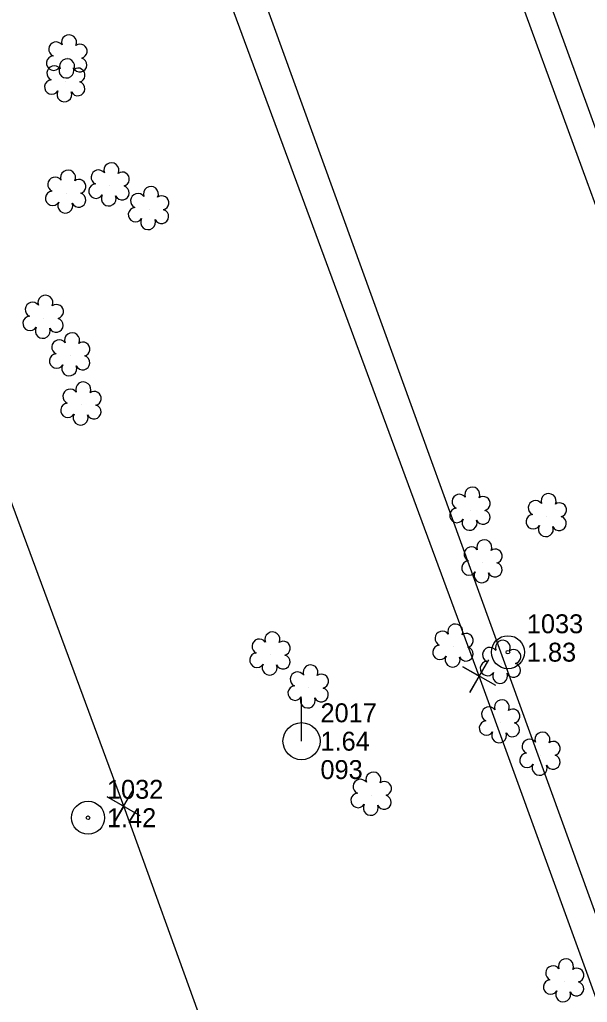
# Model space of a CAD drawing. Extents: x 3040896 to 3051146, y 687568 to 732976.
# Drawn here: x 3042045.4 to 3042120.4, y 729348.9 to 729478.7 of the extents above; entities that cross this region are included whole.
import ezdxf

# ---------------------------------------------------------------- set-up
doc = ezdxf.new("R2010")
doc.units = 0
for name, color, linetype in [('Exist Other Culture Anchor (Guy Wire) CELL', 7, 'Continuous'), ('Exist Other Culture Anchor (Guy Wire) Cogo Elevation', 7, 'Continuous'), ('Exist Other Culture Anchor (Guy Wire) Cogo Number', 7, 'Continuous'), ('Exist Property Corner CELL', 7, 'Continuous'), ('Exist Right of Way Easement Line', 7, 'Continuous'), ('Exist Right of Way Line', 7, 'Continuous'), ('Exist Roads EOP', 7, 'Continuous'), ('Exist Utilities Power Pole CELL', 7, 'Continuous'), ('Exist Utilities Power Pole Cogo Comment', 7, 'Continuous'), ('Exist Utilities Power Pole Cogo Elevation', 7, 'Continuous'), ('Exist Utilities Power Pole Cogo Number', 7, 'Continuous'), ('Exist Utilities Telephone UG FO', 7, 'Continuous'), ('Exist Vegetation Shrub CELL', 7, 'Continuous')]:
    doc.layers.add(name, color=color, linetype=linetype)

# ---------------------------------------------------------------- blocks, each defined once
blk = doc.blocks.new('EXIST UTILITIES POWER POLE')
at = {"layer": 'Exist Utilities Power Pole CELL'}
for q in [(0, 0.1125), (0, 0)]:
    blk.add_line((0, 0), q, dxfattribs=at)
blk.add_circle((0, 0), 0.049, dxfattribs=at)
blk = doc.blocks.new('EXIST OTHER CULTURE ANCHOR (GUY WIRE)')
at = {"layer": 'Exist Other Culture Anchor (Guy Wire) CELL'}
for radius in [0.0436, 0.0048]:
    blk.add_circle((0, 0), radius, dxfattribs=at)

msp = doc.modelspace()

# ---------------------------------------------------------------- linework, layer by layer
at = {"layer": 'Exist Property Corner CELL'}
for p, q in [((3042106.1, 729392.01), (3042106.1, 729392.01)), ((3042059.15, 729374.83), (3042059.15, 729374.83))]:
    msp.add_line(p, q, dxfattribs=at)
for points in [[(3042108.27, 729390.77), (3042103.93, 729393.26), (3042106.1, 729392.01), (3042104.86, 729389.85), (3042107.35, 729394.18)], [(3042061.32, 729373.58), (3042056.98, 729376.07), (3042059.15, 729374.83), (3042057.9, 729372.66), (3042060.39, 729376.99)]]:
    msp.add_lwpolyline(points, dxfattribs=at)
at = {"layer": 'Exist Right of Way Easement Line'}
for p, q in [((3042106.1, 729392.01), (3042002.3, 729672.96)), ((3042059.15, 729374.83), (3041955.39, 729655.66)), ((3042208.36, 729110.06), (3042106.1, 729392.01)), ((3042161.37, 729092.97), (3042059.15, 729374.83))]:
    msp.add_line(p, q, dxfattribs=at)
at = {"layer": 'Exist Right of Way Line'}
msp.add_line((3042800.81, 727484.57), (3041210.51, 731876.09), dxfattribs=at)
at = {"layer": 'Exist Roads EOP'}
msp.add_lwpolyline([(3042158.58, 729362.08), (3042147.69, 729391.98), (3042135.26, 729426.81), (3042123.62, 729458.51), (3042111.98, 729490.44), (3042101.78, 729519.05), (3042092.04, 729545.59), (3042085.06, 729565.07), (3042073.92, 729596.1), (3042061.68, 729629.77), (3042049.76, 729662.31), (3042038.77, 729693), (3042028.38, 729721.33), (3042017.8, 729750.82), (3042007.42, 729779.4), (3041996.04, 729810.76), (3041984.06, 729844.15), (3041979.58, 729856.8)], dxfattribs=at)
msp.add_lwpolyline([(3042158.58, 729362.08), (3042147.69, 729391.98), (3042135.26, 729426.81), (3042123.62, 729458.51), (3042111.98, 729490.44), (3042101.78, 729519.05), (3042092.04, 729545.59), (3042085.06, 729565.07), (3042073.92, 729596.1), (3042061.68, 729629.77), (3042049.76, 729662.31), (3042038.77, 729693), (3042028.38, 729721.33), (3042017.8, 729750.82), (3042007.42, 729779.4), (3041996.04, 729810.76), (3041984.06, 729844.15), (3041979.58, 729856.8)], dxfattribs=at)
at = {"layer": 'Exist Utilities Telephone UG FO'}
msp.add_lwpolyline([(3042155.3, 729360.88), (3042144.4, 729390.79), (3042131.97, 729425.62), (3042120.34, 729457.3), (3042108.69, 729489.26), (3042098.49, 729517.86), (3042088.75, 729544.4), (3042081.76, 729563.89), (3042070.63, 729594.91), (3042058.39, 729628.57), (3042046.47, 729661.12), (3042035.48, 729691.8), (3042025.09, 729720.14), (3042014.51, 729749.63), (3042004.13, 729778.2), (3041992.75, 729809.57), (3041980.76, 729842.97), (3041976.28, 729855.63)], dxfattribs=at)
at = {"layer": 'Exist Vegetation Shrub CELL'}
for p, q in [((3042051.72, 729473.7), (3042051.72, 729473.7)), ((3042051.72, 729473.7), (3042051.72, 729473.7)), ((3042051.45, 729470.55), (3042051.45, 729470.55)), ((3042051.45, 729470.55), (3042051.45, 729470.55)), ((3042057.3, 729456.8), (3042057.3, 729456.8)), ((3042057.3, 729456.8), (3042057.3, 729456.8)), ((3042051.57, 729455.84), (3042051.57, 729455.84)), ((3042051.57, 729455.84), (3042051.57, 729455.84)), ((3042062.51, 729453.67), (3042062.51, 729453.67)), ((3042062.51, 729453.67), (3042062.51, 729453.67)), ((3042048.59, 729439.31), (3042048.59, 729439.31)), ((3042048.59, 729439.31), (3042048.59, 729439.31)), ((3042052.1, 729434.35), (3042052.1, 729434.35)), ((3042052.1, 729434.35), (3042052.1, 729434.35)), ((3042053.58, 729427.84), (3042053.58, 729427.84)), ((3042053.58, 729427.84), (3042053.58, 729427.84)), ((3042104.95, 729413.94), (3042104.95, 729413.94)), ((3042104.95, 729413.94), (3042104.95, 729413.94)), ((3042115.02, 729413.11), (3042115.02, 729413.11)), ((3042115.02, 729413.11), (3042115.02, 729413.11)), ((3042106.54, 729407), (3042106.54, 729407)), ((3042106.54, 729407), (3042106.54, 729407)), ((3042102.7, 729395.87), (3042102.7, 729395.87)), ((3042102.7, 729395.87), (3042102.7, 729395.87)), ((3042078.55, 729394.82), (3042078.55, 729394.82)), ((3042078.55, 729394.82), (3042078.55, 729394.82)), ((3042108.98, 729393.72), (3042108.98, 729393.72)), ((3042108.98, 729393.72), (3042108.98, 729393.72)), ((3042083.59, 729390.47), (3042083.59, 729390.47)), ((3042083.59, 729390.47), (3042083.59, 729390.47)), ((3042108.85, 729385.87), (3042108.85, 729385.87)), ((3042108.85, 729385.87), (3042108.85, 729385.87)), ((3042114.2, 729381.59), (3042114.2, 729381.59)), ((3042114.2, 729381.59), (3042114.2, 729381.59)), ((3042091.9, 729376.3), (3042091.9, 729376.3)), ((3042091.9, 729376.3), (3042091.9, 729376.3)), ((3042117.31, 729351.64), (3042117.31, 729351.64)), ((3042117.31, 729351.64), (3042117.31, 729351.64))]:
    msp.add_line(p, q, dxfattribs=at)
for centre, radius, start, end in [((3042051.94, 729475.74), 0.99, 334.8391, 200.4717), ((3042051.94, 729475.74), 0.99, 334.8391, 200.4717), ((3042050.23, 729474.83), 0.968, 35.8908, 245.4216), ((3042050.23, 729474.83), 0.968, 35.8908, 245.4216), ((3042053.39, 729474.57), 0.929, 284.4567, 126.0861), ((3042053.39, 729474.57), 0.929, 284.4567, 126.0861), ((3042049.91, 729473), 0.955, 95.1099, 327.9534), ((3042049.91, 729473), 0.955, 95.1099, 327.9534), ((3042051.68, 729472.59), 0.99, 334.8391, 200.4717), ((3042051.68, 729472.59), 0.99, 334.8391, 200.4717), ((3042053.35, 729472.77), 0.937, 204.9913, 73.4601), ((3042053.35, 729472.77), 0.937, 204.9913, 73.4601), ((3042049.97, 729471.67), 0.968, 35.8908, 245.4216), ((3042049.97, 729471.67), 0.968, 35.8908, 245.4216), ((3042051.59, 729472.02), 0.984, 151.2797, 21.387), ((3042051.59, 729472.02), 0.984, 151.2797, 21.387), ((3042053.12, 729471.41), 0.929, 284.4567, 126.0861), ((3042053.12, 729471.41), 0.929, 284.4567, 126.0861), ((3042049.65, 729469.84), 0.955, 95.1099, 327.9534), ((3042049.65, 729469.84), 0.955, 95.1099, 327.9534), ((3042053.09, 729469.62), 0.937, 204.9913, 73.4601), ((3042053.09, 729469.62), 0.937, 204.9913, 73.4601), ((3042051.32, 729468.86), 0.984, 151.2797, 21.387), ((3042051.32, 729468.86), 0.984, 151.2797, 21.387), ((3042057.53, 729458.84), 0.99, 334.8391, 200.4717), ((3042057.53, 729458.84), 0.99, 334.8391, 200.4717), ((3042050.09, 729456.97), 0.968, 35.8908, 245.4216), ((3042050.09, 729456.97), 0.968, 35.8908, 245.4216), ((3042051.8, 729457.88), 0.99, 334.8391, 200.4717), ((3042051.8, 729457.88), 0.99, 334.8391, 200.4717), ((3042055.82, 729457.92), 0.968, 35.8908, 245.4216), ((3042055.82, 729457.92), 0.968, 35.8908, 245.4216), ((3042058.97, 729457.67), 0.929, 284.4567, 126.0861), ((3042058.97, 729457.67), 0.929, 284.4567, 126.0861), ((3042053.24, 729456.71), 0.929, 284.4567, 126.0861), ((3042053.24, 729456.71), 0.929, 284.4567, 126.0861), ((3042055.5, 729456.09), 0.955, 95.1099, 327.9534), ((3042055.5, 729456.09), 0.955, 95.1099, 327.9534), ((3042058.94, 729455.87), 0.937, 204.9913, 73.4601), ((3042058.94, 729455.87), 0.937, 204.9913, 73.4601), ((3042062.74, 729455.71), 0.99, 334.8391, 200.4717), ((3042062.74, 729455.71), 0.99, 334.8391, 200.4717), ((3042049.77, 729455.14), 0.955, 95.1099, 327.9534), ((3042049.77, 729455.14), 0.955, 95.1099, 327.9534), ((3042053.21, 729454.91), 0.937, 204.9913, 73.4601), ((3042053.21, 729454.91), 0.937, 204.9913, 73.4601), ((3042057.17, 729455.11), 0.984, 151.2797, 21.387), ((3042057.17, 729455.11), 0.984, 151.2797, 21.387), ((3042061.03, 729454.8), 0.968, 35.8908, 245.4216), ((3042061.03, 729454.8), 0.968, 35.8908, 245.4216), ((3042064.18, 729454.54), 0.929, 284.4567, 126.0861), ((3042064.18, 729454.54), 0.929, 284.4567, 126.0861), ((3042051.44, 729454.16), 0.984, 151.2797, 21.387), ((3042051.44, 729454.16), 0.984, 151.2797, 21.387), ((3042060.71, 729452.97), 0.955, 95.1099, 327.9534), ((3042060.71, 729452.97), 0.955, 95.1099, 327.9534), ((3042064.15, 729452.74), 0.937, 204.9913, 73.4601), ((3042064.15, 729452.74), 0.937, 204.9913, 73.4601), ((3042062.38, 729451.99), 0.984, 151.2797, 21.387), ((3042062.38, 729451.99), 0.984, 151.2797, 21.387), ((3042048.82, 729441.35), 0.99, 334.8391, 200.4717), ((3042048.82, 729441.35), 0.99, 334.8391, 200.4717), ((3042047.11, 729440.44), 0.968, 35.8908, 245.4216), ((3042047.11, 729440.44), 0.968, 35.8908, 245.4216), ((3042050.27, 729440.18), 0.929, 284.4567, 126.0861), ((3042050.27, 729440.18), 0.929, 284.4567, 126.0861), ((3042046.79, 729438.61), 0.955, 95.1099, 327.9534), ((3042046.79, 729438.61), 0.955, 95.1099, 327.9534), ((3042050.23, 729438.38), 0.937, 204.9913, 73.4601), ((3042050.23, 729438.38), 0.937, 204.9913, 73.4601), ((3042048.47, 729437.63), 0.984, 151.2797, 21.387), ((3042048.47, 729437.63), 0.984, 151.2797, 21.387), ((3042052.33, 729436.39), 0.99, 334.8391, 200.4717), ((3042052.33, 729436.39), 0.99, 334.8391, 200.4717), ((3042050.62, 729435.47), 0.968, 35.8908, 245.4216), ((3042050.62, 729435.47), 0.968, 35.8908, 245.4216), ((3042053.77, 729435.22), 0.929, 284.4567, 126.0861), ((3042053.77, 729435.22), 0.929, 284.4567, 126.0861), ((3042050.3, 729433.64), 0.955, 95.1099, 327.9534), ((3042050.3, 729433.64), 0.955, 95.1099, 327.9534), ((3042053.74, 729433.42), 0.937, 204.9913, 73.4601), ((3042053.74, 729433.42), 0.937, 204.9913, 73.4601), ((3042051.97, 729432.66), 0.984, 151.2797, 21.387), ((3042051.97, 729432.66), 0.984, 151.2797, 21.387), ((3042053.81, 729429.89), 0.99, 334.8391, 200.4717), ((3042053.81, 729429.89), 0.99, 334.8391, 200.4717), ((3042052.1, 729428.97), 0.968, 35.8908, 245.4216), ((3042052.1, 729428.97), 0.968, 35.8908, 245.4216), ((3042055.26, 729428.71), 0.929, 284.4567, 126.0861), ((3042055.26, 729428.71), 0.929, 284.4567, 126.0861), ((3042051.78, 729427.14), 0.955, 95.1099, 327.9534), ((3042051.78, 729427.14), 0.955, 95.1099, 327.9534), ((3042055.22, 729426.92), 0.937, 204.9913, 73.4601), ((3042055.22, 729426.92), 0.937, 204.9913, 73.4601), ((3042053.46, 729426.16), 0.984, 151.2797, 21.387), ((3042053.46, 729426.16), 0.984, 151.2797, 21.387), ((3042105.18, 729415.99), 0.99, 334.8391, 200.4717), ((3042105.18, 729415.99), 0.99, 334.8391, 200.4717), ((3042103.47, 729415.07), 0.968, 35.8908, 245.4216), ((3042103.47, 729415.07), 0.968, 35.8908, 245.4216), ((3042106.62, 729414.81), 0.929, 284.4567, 126.0861), ((3042106.62, 729414.81), 0.929, 284.4567, 126.0861), ((3042113.53, 729414.24), 0.968, 35.8908, 245.4216), ((3042113.53, 729414.24), 0.968, 35.8908, 245.4216), ((3042115.25, 729415.15), 0.99, 334.8391, 200.4717), ((3042115.25, 729415.15), 0.99, 334.8391, 200.4717), ((3042103.15, 729413.24), 0.955, 95.1099, 327.9534), ((3042103.15, 729413.24), 0.955, 95.1099, 327.9534), ((3042106.59, 729413.02), 0.937, 204.9913, 73.4601), ((3042106.59, 729413.02), 0.937, 204.9913, 73.4601), ((3042116.69, 729413.98), 0.929, 284.4567, 126.0861), ((3042116.69, 729413.98), 0.929, 284.4567, 126.0861), ((3042104.82, 729412.26), 0.984, 151.2797, 21.387), ((3042104.82, 729412.26), 0.984, 151.2797, 21.387), ((3042113.22, 729412.41), 0.955, 95.1099, 327.9534), ((3042113.22, 729412.41), 0.955, 95.1099, 327.9534), ((3042116.65, 729412.19), 0.937, 204.9913, 73.4601), ((3042116.65, 729412.19), 0.937, 204.9913, 73.4601), ((3042114.89, 729411.43), 0.984, 151.2797, 21.387), ((3042114.89, 729411.43), 0.984, 151.2797, 21.387), ((3042106.76, 729409.04), 0.99, 334.8391, 200.4717), ((3042106.76, 729409.04), 0.99, 334.8391, 200.4717), ((3042105.05, 729408.13), 0.968, 35.8908, 245.4216), ((3042105.05, 729408.13), 0.968, 35.8908, 245.4216), ((3042108.21, 729407.87), 0.929, 284.4567, 126.0861), ((3042108.21, 729407.87), 0.929, 284.4567, 126.0861), ((3042104.74, 729406.3), 0.955, 95.1099, 327.9534), ((3042104.74, 729406.3), 0.955, 95.1099, 327.9534), ((3042108.17, 729406.07), 0.937, 204.9913, 73.4601), ((3042108.17, 729406.07), 0.937, 204.9913, 73.4601), ((3042106.41, 729405.32), 0.984, 151.2797, 21.387), ((3042106.41, 729405.32), 0.984, 151.2797, 21.387), ((3042102.93, 729397.91), 0.99, 334.8391, 200.4717), ((3042102.93, 729397.91), 0.99, 334.8391, 200.4717), ((3042077.06, 729395.95), 0.968, 35.8908, 245.4216), ((3042077.06, 729395.95), 0.968, 35.8908, 245.4216), ((3042078.78, 729396.86), 0.99, 334.8391, 200.4717), ((3042078.78, 729396.86), 0.99, 334.8391, 200.4717), ((3042101.22, 729396.99), 0.968, 35.8908, 245.4216), ((3042101.22, 729396.99), 0.968, 35.8908, 245.4216), ((3042104.37, 729396.73), 0.929, 284.4567, 126.0861), ((3042104.37, 729396.73), 0.929, 284.4567, 126.0861), ((3042080.22, 729395.69), 0.929, 284.4567, 126.0861), ((3042080.22, 729395.69), 0.929, 284.4567, 126.0861), ((3042100.9, 729395.16), 0.955, 95.1099, 327.9534), ((3042100.9, 729395.16), 0.955, 95.1099, 327.9534), ((3042104.34, 729394.94), 0.937, 204.9913, 73.4601), ((3042104.34, 729394.94), 0.937, 204.9913, 73.4601), ((3042107.5, 729394.85), 0.968, 35.8908, 245.4216), ((3042107.5, 729394.85), 0.968, 35.8908, 245.4216), ((3042109.21, 729395.77), 0.99, 334.8391, 200.4717), ((3042109.21, 729395.77), 0.99, 334.8391, 200.4717), ((3042110.65, 729394.59), 0.929, 284.4567, 126.0861), ((3042110.65, 729394.59), 0.929, 284.4567, 126.0861), ((3042076.75, 729394.12), 0.955, 95.1099, 327.9534), ((3042076.75, 729394.12), 0.955, 95.1099, 327.9534), ((3042080.18, 729393.89), 0.937, 204.9913, 73.4601), ((3042080.18, 729393.89), 0.937, 204.9913, 73.4601), ((3042102.57, 729394.18), 0.984, 151.2797, 21.387), ((3042102.57, 729394.18), 0.984, 151.2797, 21.387), ((3042078.42, 729393.14), 0.984, 151.2797, 21.387), ((3042078.42, 729393.14), 0.984, 151.2797, 21.387), ((3042083.82, 729392.51), 0.99, 334.8391, 200.4717), ((3042083.82, 729392.51), 0.99, 334.8391, 200.4717), ((3042107.18, 729393.02), 0.955, 95.1099, 327.9534), ((3042107.18, 729393.02), 0.955, 95.1099, 327.9534), ((3042110.62, 729392.8), 0.937, 204.9913, 73.4601), ((3042110.62, 729392.8), 0.937, 204.9913, 73.4601), ((3042082.11, 729391.6), 0.968, 35.8908, 245.4216), ((3042082.11, 729391.6), 0.968, 35.8908, 245.4216), ((3042085.26, 729391.34), 0.929, 284.4567, 126.0861), ((3042085.26, 729391.34), 0.929, 284.4567, 126.0861), ((3042108.85, 729392.04), 0.984, 151.2797, 21.387), ((3042108.85, 729392.04), 0.984, 151.2797, 21.387), ((3042081.79, 729389.77), 0.955, 95.1099, 327.9534), ((3042081.79, 729389.77), 0.955, 95.1099, 327.9534), ((3042085.23, 729389.54), 0.937, 204.9913, 73.4601), ((3042085.23, 729389.54), 0.937, 204.9913, 73.4601), ((3042083.46, 729388.79), 0.984, 151.2797, 21.387), ((3042083.46, 729388.79), 0.984, 151.2797, 21.387), ((3042107.37, 729386.99), 0.968, 35.8908, 245.4216), ((3042107.37, 729386.99), 0.968, 35.8908, 245.4216), ((3042109.08, 729387.91), 0.99, 334.8391, 200.4717), ((3042109.08, 729387.91), 0.99, 334.8391, 200.4717), ((3042110.52, 729386.74), 0.929, 284.4567, 126.0861), ((3042110.52, 729386.74), 0.929, 284.4567, 126.0861), ((3042107.05, 729385.16), 0.955, 95.1099, 327.9534), ((3042107.05, 729385.16), 0.955, 95.1099, 327.9534), ((3042110.48, 729384.94), 0.937, 204.9913, 73.4601), ((3042110.48, 729384.94), 0.937, 204.9913, 73.4601), ((3042108.72, 729384.18), 0.984, 151.2797, 21.387), ((3042108.72, 729384.18), 0.984, 151.2797, 21.387), ((3042114.43, 729383.63), 0.99, 334.8391, 200.4717), ((3042114.43, 729383.63), 0.99, 334.8391, 200.4717), ((3042112.72, 729382.71), 0.968, 35.8908, 245.4216), ((3042112.72, 729382.71), 0.968, 35.8908, 245.4216), ((3042115.87, 729382.46), 0.929, 284.4567, 126.0861), ((3042115.87, 729382.46), 0.929, 284.4567, 126.0861), ((3042112.4, 729380.88), 0.955, 95.1099, 327.9534), ((3042112.4, 729380.88), 0.955, 95.1099, 327.9534), ((3042115.84, 729380.66), 0.937, 204.9913, 73.4601), ((3042115.84, 729380.66), 0.937, 204.9913, 73.4601), ((3042114.07, 729379.9), 0.984, 151.2797, 21.387), ((3042114.07, 729379.9), 0.984, 151.2797, 21.387), ((3042092.12, 729378.34), 0.99, 334.8391, 200.4717), ((3042092.12, 729378.34), 0.99, 334.8391, 200.4717), ((3042090.41, 729377.42), 0.968, 35.8908, 245.4216), ((3042090.41, 729377.42), 0.968, 35.8908, 245.4216), ((3042093.57, 729377.17), 0.929, 284.4567, 126.0861), ((3042093.57, 729377.17), 0.929, 284.4567, 126.0861), ((3042090.1, 729375.59), 0.955, 95.1099, 327.9534), ((3042090.1, 729375.59), 0.955, 95.1099, 327.9534), ((3042093.53, 729375.37), 0.937, 204.9913, 73.4601), ((3042093.53, 729375.37), 0.937, 204.9913, 73.4601), ((3042091.77, 729374.61), 0.984, 151.2797, 21.387), ((3042091.77, 729374.61), 0.984, 151.2797, 21.387), ((3042117.54, 729353.68), 0.99, 334.8391, 200.4717), ((3042117.54, 729353.68), 0.99, 334.8391, 200.4717), ((3042115.83, 729352.77), 0.968, 35.8908, 245.4216), ((3042115.83, 729352.77), 0.968, 35.8908, 245.4216), ((3042118.98, 729352.51), 0.929, 284.4567, 126.0861), ((3042118.98, 729352.51), 0.929, 284.4567, 126.0861), ((3042115.51, 729350.94), 0.955, 95.1099, 327.9534), ((3042115.51, 729350.94), 0.955, 95.1099, 327.9534), ((3042118.95, 729350.71), 0.937, 204.9913, 73.4601), ((3042118.95, 729350.71), 0.937, 204.9913, 73.4601), ((3042117.18, 729349.96), 0.984, 151.2797, 21.387), ((3042117.18, 729349.96), 0.984, 151.2797, 21.387)]:
    msp.add_arc(centre, radius, start, end, dxfattribs=at)

# ---------------------------------------------------------------- block references
at = {"layer": 'Exist Other Culture Anchor (Guy Wire) CELL', "xscale": 50, "yscale": 50}
for p in [(3042109.88, 729395.18), (3042054.44, 729373.31)]:
    msp.add_blockref('EXIST OTHER CULTURE ANCHOR (GUY WIRE)', p, dxfattribs=at)
at = {"layer": 'Exist Utilities Power Pole CELL', "xscale": 50, "yscale": 50}
msp.add_blockref('EXIST UTILITIES POWER POLE', (3042082.63, 729383.42), dxfattribs=at)

# ---------------------------------------------------------------- texts
at = {"layer": 'Exist Other Culture Anchor (Guy Wire) Cogo Elevation'}
for s, p in [('1.83', (3042112.38, 729393.93)), ('1.42', (3042056.94, 729372.06))]:
    msp.add_text(s, height=2.5, dxfattribs=at).set_placement(p)
at = {"layer": 'Exist Other Culture Anchor (Guy Wire) Cogo Number'}
for s, p in [('1033', (3042112.38, 729397.68)), ('1032', (3042056.94, 729375.81))]:
    msp.add_text(s, height=2.5, dxfattribs=at).set_placement(p)
at = {"layer": 'Exist Utilities Power Pole Cogo Comment'}
msp.add_text('093', height=2.5, dxfattribs=at).set_placement((3042085.13, 729378.42))
at = {"layer": 'Exist Utilities Power Pole Cogo Elevation'}
msp.add_text('1.64', height=2.5, dxfattribs=at).set_placement((3042085.13, 729382.17))
at = {"layer": 'Exist Utilities Power Pole Cogo Number'}
msp.add_text('2017', height=2.5, dxfattribs=at).set_placement((3042085.13, 729385.92))

doc.saveas('drawing.dxf')
